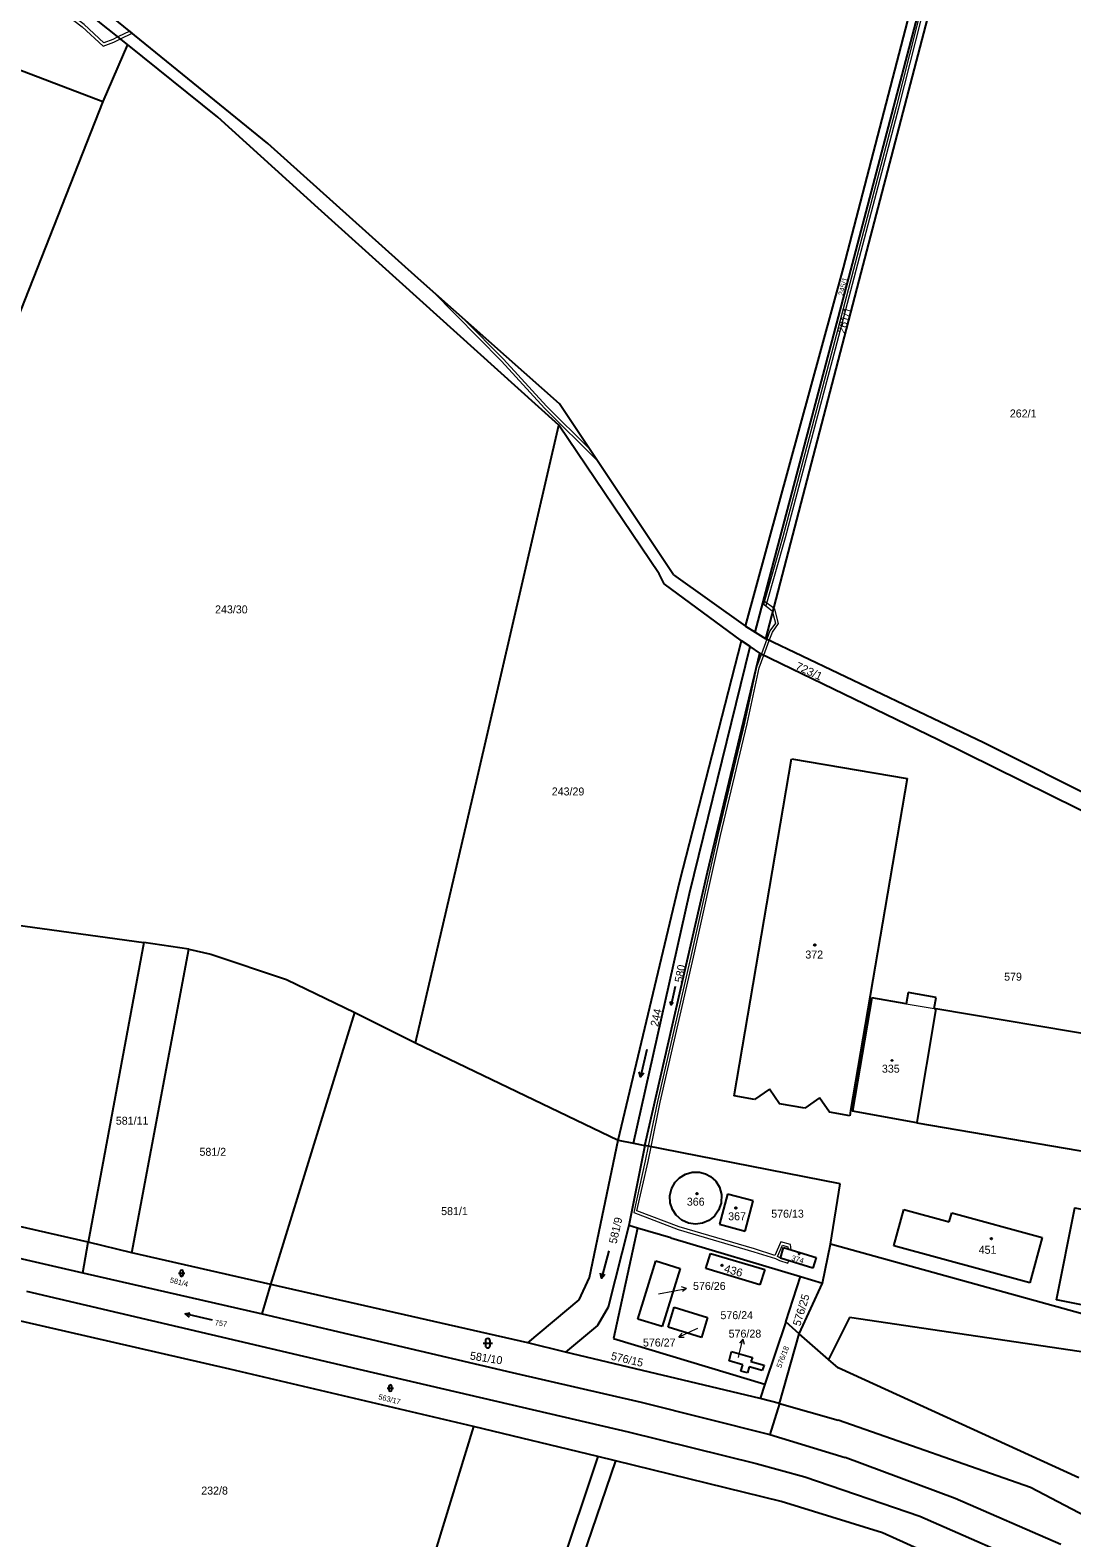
# Model space of a CAD drawing. Extents: x -701211 to -698780, y -1014269 to -1012378.
# Drawn here: x -700673.2 to -700450.9, y -1013128.7 to -1012806.8 of the extents above; entities that cross this region are included whole.
import ezdxf
from ezdxf.enums import TextEntityAlignment as Align

# ---------------------------------------------------------------- set-up
doc = ezdxf.new("R2010")
doc.units = 0
doc.header["$LTSCALE"] = 0.68
for name, color, linetype, lineweight in [('1', 7, 'Continuous', 25), ('13', 7, 'Continuous', 13), ('3', 7, 'Continuous', 25), ('4', 7, 'Continuous', 13), ('5', 7, 'Continuous', 25), ('7', 7, 'Continuous', 13)]:
    doc.layers.add(name, color=color, linetype=linetype, lineweight=lineweight)
doc.layers.add('2', color=7, linetype='Continuous')

msp = doc.modelspace()

# ---------------------------------------------------------------- linework, layer by layer
at = {"layer": '1'}
for p, q in [((-700622.44, -1012831.04), (-700702.34, -1012766.06)), ((-700652.41, -1012809.92), (-700687.54, -1012781.89)), ((-700499.64, -1012857.57), (-700481.54, -1012787.98)), ((-700498.02, -1012858.1), (-700479.93, -1012788.89)), ((-700495.87, -1012858.64), (-700477.87, -1012789.88)), ((-700697.86, -1012806.86), (-700657.67, -1012822.05)), ((-700652.41, -1012809.92), (-700657.67, -1012822.05)), ((-700633.13, -1012825.41), (-700652.41, -1012809.92)), ((-700657.67, -1012822.05), (-700687.77, -1012898.43)), ((-700611.7, -1012844.88), (-700633.13, -1012825.41)), ((-700590.4, -1012859.87), (-700622.44, -1012831.04)), ((-700560.37, -1012891.19), (-700611.7, -1012844.88)), ((-700520.53, -1012934.08), (-700499.64, -1012857.57)), ((-700560.22, -1012886.65), (-700590.4, -1012859.87)), ((-700518.46, -1012935.34), (-700498.02, -1012858.1)), ((-700516.21, -1012936.78), (-700495.87, -1012858.64)), ((-700535.88, -1012923.12), (-700560.22, -1012886.65)), ((-700577.73, -1012966.25), (-700560.37, -1012891.19)), ((-700538.96, -1012922.88), (-700560.37, -1012891.19)), ((-700537.87, -1012925.04), (-700538.96, -1012922.88)), ((-700521.37, -1012937.22), (-700537.87, -1012925.04)), ((-700535.88, -1012923.12), (-700520.53, -1012934.08)), ((-700520.53, -1012934.08), (-700518.46, -1012935.34)), ((-700534.52, -1012988.49), (-700521.37, -1012937.22)), ((-700519.57, -1012938.42), (-700521.37, -1012937.22)), ((-700518.46, -1012935.34), (-700516.21, -1012936.78)), ((-700469.7, -1012958.97), (-700516.21, -1012936.78)), ((-700532.45, -1012991.13), (-700519.57, -1012938.42)), ((-700528.62, -1012986.56), (-700517.48, -1012939.82)), ((-700517.48, -1012939.82), (-700519.57, -1012938.42)), ((-700517.48, -1012939.82), (-700479.4, -1012958.27)), ((-700479.4, -1012958.27), (-700427.03, -1012984.21)), ((-700428.46, -1012979.68), (-700469.7, -1012958.97)), ((-700522.98, -1013034.35), (-700510.7, -1012962.37)), ((-700510.7, -1012962.37), (-700486, -1012966.57)), ((-700590.97, -1013023.02), (-700577.73, -1012966.25)), ((-700486, -1012966.57), (-700498.1, -1013037.53)), ((-700542.04, -1013044.92), (-700528.62, -1012986.56)), ((-700547.67, -1013043.81), (-700534.52, -1012988.49)), ((-700544.4, -1013044.45), (-700532.45, -1012991.13)), ((-700692.69, -1012995.55), (-700648.95, -1013001.61)), ((-700648.95, -1013001.61), (-700660.84, -1013065.55)), ((-700639.36, -1013003.05), (-700648.95, -1013001.61)), ((-700651.47, -1013067.82), (-700639.36, -1013003.05)), ((-700639.36, -1013003.05), (-700634.65, -1013004.08)), ((-700634.65, -1013004.08), (-700618.51, -1013009.47)), ((-700618.51, -1013009.47), (-700603.89, -1013016.56)), ((-700485.8, -1013012.27), (-700486.22, -1013014.67)), ((-700479.84, -1013013.31), (-700485.8, -1013012.27)), ((-700493.58, -1013013.38), (-700497.73, -1013037.59)), ((-700486.22, -1013014.67), (-700493.58, -1013013.38)), ((-700480.26, -1013015.71), (-700479.84, -1013013.31)), ((-700621.84, -1013074.57), (-700603.89, -1013016.56)), ((-700603.89, -1013016.56), (-700590.97, -1013023.02)), ((-700479.89, -1013015.78), (-700483.97, -1013039.94)), ((-700480.26, -1013015.71), (-700479.89, -1013015.78)), ((-700399.2, -1013029.36), (-700479.89, -1013015.78)), ((-700590.97, -1013023.02), (-700547.67, -1013043.81)), ((-700518.61, -1013035.11), (-700522.98, -1013034.35)), ((-700515.38, -1013032.92), (-700518.61, -1013035.11)), ((-700513.26, -1013036.05), (-700515.38, -1013032.92)), ((-700504.77, -1013034.75), (-700507.9, -1013036.94)), ((-700502.61, -1013037.82), (-700504.77, -1013034.75)), ((-700507.9, -1013036.94), (-700513.26, -1013036.05)), ((-700498.28, -1013038.57), (-700502.61, -1013037.82)), ((-700498.1, -1013037.53), (-700498.28, -1013038.57)), ((-700483.99, -1013040.06), (-700497.73, -1013037.59)), ((-700483.97, -1013039.94), (-700483.99, -1013040.06)), ((-700483.99, -1013040.06), (-700371.11, -1013059.44)), ((-700553.8, -1013073.09), (-700547.67, -1013043.81)), ((-700547.67, -1013043.81), (-700544.4, -1013044.45)), ((-700544.4, -1013044.45), (-700542.04, -1013044.92)), ((-700542.04, -1013044.92), (-700545.4, -1013062.04)), ((-700500.35, -1013053.1), (-700542.04, -1013044.92)), ((-700534.63, -1013051.82), (-700533.33, -1013051.03)), ((-700533.33, -1013051.03), (-700531.88, -1013050.64)), ((-700531.88, -1013050.64), (-700530.33, -1013050.65)), ((-700530.33, -1013050.65), (-700529.06, -1013050.98)), ((-700529.06, -1013050.98), (-700528.01, -1013051.55)), ((-700660.84, -1013065.55), (-700710.55, -1013054.2)), ((-700536.65, -1013055.65), (-700536.32, -1013054.16)), ((-700536.32, -1013054.16), (-700535.55, -1013052.74)), ((-700535.55, -1013052.74), (-700534.63, -1013051.82)), ((-700528.01, -1013051.55), (-700526.89, -1013052.56)), ((-700526.89, -1013052.56), (-700526.09, -1013053.83)), ((-700526.09, -1013053.83), (-700525.64, -1013055.39)), ((-700502.4, -1013066), (-700500.35, -1013053.1)), ((-700536.58, -1013057.15), (-700536.65, -1013055.65)), ((-700536.09, -1013058.61), (-700536.58, -1013057.15)), ((-700525.69, -1013057.23), (-700526.26, -1013058.76)), ((-700524.4, -1013055.29), (-700526.1, -1013061.74)), ((-700525.64, -1013055.39), (-700525.69, -1013057.23)), ((-700518.92, -1013056.74), (-700524.4, -1013055.29)), ((-700520.63, -1013063.19), (-700518.92, -1013056.74)), ((-700712.2, -1013060.43), (-700661.94, -1013072.14)), ((-700535.3, -1013059.8), (-700536.09, -1013058.61)), ((-700534.11, -1013060.85), (-700535.3, -1013059.8)), ((-700527.15, -1013059.98), (-700528.36, -1013060.93)), ((-700526.26, -1013058.76), (-700527.15, -1013059.98)), ((-700488.86, -1013066.31), (-700486.75, -1013058.59)), ((-700486.75, -1013058.59), (-700477.06, -1013061.24)), ((-700477.06, -1013061.24), (-700476.53, -1013059.31)), ((-700476.53, -1013059.31), (-700457.19, -1013064.59)), ((-700545.4, -1013062.04), (-700549.83, -1013079.41)), ((-700543.6, -1013062.57), (-700548.68, -1013086.12)), ((-700543.6, -1013062.57), (-700545.4, -1013062.04)), ((-700536.49, -1013064.66), (-700543.6, -1013062.57)), ((-700532.69, -1013061.5), (-700534.11, -1013060.85)), ((-700531.2, -1013061.7), (-700532.69, -1013061.5)), ((-700529.69, -1013061.52), (-700531.2, -1013061.7)), ((-700528.36, -1013060.93), (-700529.69, -1013061.52)), ((-700526.1, -1013061.74), (-700520.63, -1013063.19)), ((-700661.94, -1013072.14), (-700660.84, -1013065.55)), ((-700651.47, -1013067.82), (-700660.84, -1013065.55)), ((-700536.49, -1013064.66), (-700508.83, -1013072.9)), ((-700513.08, -1013068.96), (-700512.4, -1013066.7)), ((-700512.4, -1013066.7), (-700505.47, -1013068.83)), ((-700504.13, -1013074.29), (-700502.4, -1013066)), ((-700433.6, -1013085.05), (-700502.4, -1013066)), ((-700459.83, -1013074.24), (-700488.86, -1013066.31)), ((-700457.19, -1013064.59), (-700459.83, -1013074.24)), ((-700621.84, -1013074.57), (-700651.47, -1013067.82)), ((-700543.49, -1013081.97), (-700539.68, -1013069.54)), ((-700539.68, -1013069.54), (-700534.47, -1013071.18)), ((-700528.98, -1013071.15), (-700527.98, -1013067.95)), ((-700527.98, -1013067.95), (-700516.44, -1013071.41)), ((-700506.16, -1013071.08), (-700513.08, -1013068.96)), ((-700505.47, -1013068.83), (-700506.16, -1013071.08)), ((-700661.94, -1013072.14), (-700623.66, -1013080.89)), ((-700556.05, -1013077.86), (-700553.8, -1013073.09)), ((-700534.47, -1013071.18), (-700538.3, -1013083.56)), ((-700517.46, -1013074.64), (-700528.98, -1013071.15)), ((-700516.44, -1013071.41), (-700517.46, -1013074.64)), ((-700511.93, -1013082.57), (-700508.83, -1013072.9)), ((-700508.83, -1013072.9), (-700504.13, -1013074.29)), ((-700673.98, -1013076.04), (-700602.11, -1013092.88)), ((-700623.66, -1013080.89), (-700621.84, -1013074.57)), ((-700566.95, -1013087.06), (-700621.84, -1013074.57)), ((-700509.05, -1013085.11), (-700504.13, -1013074.29)), ((-700630.58, -1013092.65), (-700687.43, -1013079.64)), ((-700566.95, -1013087.06), (-700556.05, -1013077.86)), ((-700549.83, -1013079.41), (-700552.08, -1013083.37)), ((-700537.07, -1013083.72), (-700535.75, -1013079.46)), ((-700535.75, -1013079.46), (-700528.66, -1013081.65)), ((-700435.53, -1013081.61), (-700454.16, -1013077.88)), ((-700623.66, -1013080.89), (-700570.33, -1013093.41)), ((-700538.3, -1013083.56), (-700543.49, -1013081.97)), ((-700528.66, -1013081.65), (-700529.95, -1013085.93)), ((-700511.93, -1013082.57), (-700516.39, -1013095.84)), ((-700509.05, -1013085.11), (-700511.93, -1013082.57)), ((-700498.31, -1013081.64), (-700502.84, -1013090.59)), ((-700397.42, -1013096.6), (-700498.31, -1013081.64)), ((-700552.08, -1013083.37), (-700558.93, -1013089.04)), ((-700548.68, -1013086.12), (-700516.39, -1013095.84)), ((-700529.95, -1013085.93), (-700537.07, -1013083.72)), ((-700513.26, -1013100.03), (-700509.05, -1013085.11)), ((-700502.84, -1013090.59), (-700509.05, -1013085.11)), ((-700558.93, -1013089.04), (-700566.95, -1013087.06)), ((-700517.43, -1013098.94), (-700558.93, -1013089.04)), ((-700524.03, -1013090.86), (-700523.49, -1013088.87)), ((-700523.49, -1013088.87), (-700519.05, -1013090.21)), ((-700578.59, -1013104.88), (-700630.58, -1013092.65)), ((-700602.11, -1013092.88), (-700545.54, -1013106.04)), ((-700521.11, -1013091.72), (-700524.03, -1013090.86)), ((-700521.5, -1013093.07), (-700521.11, -1013091.72)), ((-700519.76, -1013092.15), (-700520.14, -1013093.46)), ((-700516.95, -1013092.95), (-700519.76, -1013092.15)), ((-700519.05, -1013090.21), (-700519.36, -1013091.05)), ((-700519.36, -1013091.05), (-700516.53, -1013091.82)), ((-700516.53, -1013091.82), (-700516.95, -1013092.95)), ((-700500.79, -1013092.4), (-700502.84, -1013090.59)), ((-700449.41, -1013115.87), (-700500.79, -1013092.4)), ((-700570.33, -1013093.41), (-700542.77, -1013099.72)), ((-700520.14, -1013093.46), (-700521.5, -1013093.07)), ((-700516.39, -1013095.84), (-700517.43, -1013098.94)), ((-700513.26, -1013100.03), (-700517.43, -1013098.94)), ((-700542.77, -1013099.72), (-700515.35, -1013106.59)), ((-700513.26, -1013100.03), (-700515.35, -1013106.59)), ((-700513.26, -1013100.03), (-700500.76, -1013103.57)), ((-700578.59, -1013104.88), (-700596.57, -1013163.73)), ((-700552.02, -1013111.29), (-700578.59, -1013104.88)), ((-700459.72, -1013117.93), (-700500.76, -1013103.57)), ((-700545.54, -1013106.04), (-700518.26, -1013112.8)), ((-700515.35, -1013106.59), (-700499.28, -1013111.56)), ((-700552.02, -1013111.29), (-700572.29, -1013171.96)), ((-700548.28, -1013112.21), (-700552.02, -1013111.29)), ((-700475.81, -1013120.25), (-700499.28, -1013111.56)), ((-700548.28, -1013112.21), (-700569.02, -1013173.07)), ((-700512.91, -1013120.93), (-700548.28, -1013112.21)), ((-700518.26, -1013112.8), (-700507.9, -1013115.68)), ((-700507.9, -1013115.68), (-700483.31, -1013124.06)), ((-700438.17, -1013129.27), (-700459.72, -1013117.93)), ((-700491.3, -1013127.59), (-700512.91, -1013120.93)), ((-700453.22, -1013130.1), (-700475.81, -1013120.25)), ((-700483.31, -1013124.06), (-700452.68, -1013137.47)), ((-700455.23, -1013143.86), (-700491.3, -1013127.59))]:
    msp.add_line(p, q, dxfattribs=at)
msp.add_lwpolyline([(-700454.16, -1013077.88), (-700450.28, -1013058.22), (-700431.64, -1013061.95)], dxfattribs=at)
at = {"layer": '13'}
for points in [[(-700662.06, -1012806.12), (-700657.62, -1012810.26), (-700655.32, -1012809.41), (-700653.93, -1012808.71), (-700651.44, -1012807.46), (-700651.95, -1012807.04), (-700654.45, -1012808.3), (-700655.56, -1012808.85), (-700657.48, -1012809.56), (-700661.68, -1012805.66), (-700680.31, -1012791.53), (-700686.61, -1012792.57), (-700692.01, -1012793.88), (-700692.4, -1012793.66), (-700692.64, -1012794.22), (-700692.09, -1012794.52), (-700686.49, -1012793.15), (-700680.47, -1012792.17)], [(-700552.13, -1012898.77), (-700553.83, -1012896.23), (-700562.97, -1012887.1), (-700572.19, -1012877.06), (-700580.5, -1012868.65), (-700587.35, -1012862.58), (-700572.63, -1012877.48), (-700563.41, -1012887.52)], [(-700515.46, -1012937.14), (-700514.8, -1012935.37), (-700513.48, -1012933.52), (-700514.3, -1012930.42), (-700514.51, -1012930.26), (-700516.68, -1012928.63), (-700516.85, -1012929.26), (-700514.82, -1012930.78), (-700514.74, -1012931.11), (-700514.14, -1012933.4), (-700515.34, -1012935.09), (-700516, -1012936.88)], [(-700515.46, -1012937.14), (-700516, -1012936.88), (-700517.15, -1012939.98), (-700516.63, -1012940.23)], [(-700517.15, -1012939.98), (-700518.19, -1012942.79), (-700520.77, -1012954.77), (-700526.43, -1012978.62), (-700532.18, -1013004.56), (-700539.33, -1013035.54), (-700541.27, -1013045.07), (-700541.91, -1013048.21), (-700544.39, -1013059.25), (-700534.9, -1013062.84), (-700518.76, -1013067.6), (-700514.16, -1013069.08), (-700513.28, -1013069.47), (-700511.5, -1013070.03), (-700511.32, -1013069.5), (-700513.08, -1013068.96), (-700513.69, -1013068.65), (-700512.66, -1013066.21), (-700511.48, -1013066.55), (-700511.4, -1013067.01), (-700510.77, -1013067.2), (-700510.94, -1013066.07), (-700513, -1013065.49), (-700514.24, -1013068.42), (-700518.58, -1013067.02), (-700534.7, -1013062.28), (-700543.7, -1013058.87), (-700541.33, -1013048.33), (-700540.69, -1013045.19), (-700538.75, -1013035.66), (-700531.6, -1013004.7), (-700525.85, -1012978.76), (-700520.2, -1012954.95), (-700517.64, -1012942.94), (-700516.63, -1012940.23)]]:
    msp.add_lwpolyline(points, close=True, dxfattribs=at)
msp.add_lwpolyline([(-700481.19, -1012794.86), (-700488.4, -1012823.29), (-700501.91, -1012874.71), (-700512.57, -1012914.97), (-700516.68, -1012929.48), (-700516.1, -1012929.64), (-700511.99, -1012915.13), (-700501.33, -1012874.87), (-700487.82, -1012823.45), (-700480.61, -1012795.04)], dxfattribs=at)
at = {"layer": '3'}
for p, q in [((-700536.41, -1013014.898), (-700536.59, -1013014.185)), ((-700542.927, -1013030.258), (-700543.196, -1013029.193)), ((-700641.511, -1013072.211), (-700640.169, -1013072.211)), ((-700641.175, -1013071.875), (-700641.175, -1013072.546)), ((-700640.505, -1013072.546), (-700640.505, -1013071.875)), ((-700551.269, -1013073.222), (-700551.501, -1013072.148)), ((-700640.088, -1013080.893), (-700639.023, -1013080.624)), ((-700576.531, -1013087.141), (-700574.529, -1013087.141)), ((-700576.031, -1013086.641), (-700576.031, -1013087.642)), ((-700575.029, -1013087.642), (-700575.029, -1013086.641)), ((-700597.011, -1013096.701), (-700595.669, -1013096.701)), ((-700596.675, -1013096.365), (-700596.675, -1013097.036)), ((-700596.005, -1013097.036), (-700596.005, -1013096.365))]:
    msp.add_line(p, q, dxfattribs=at)
for points in [[(-700535.506, -1013010.981), (-700536.41, -1013014.898), (-700535.936, -1013014.336)], [(-700541.577, -1013024.412), (-700542.927, -1013030.258), (-700542.219, -1013029.419)], [(-700549.716, -1013067.427), (-700551.269, -1013073.222), (-700550.532, -1013072.408)], [(-700634.242, -1013082.243), (-700640.088, -1013080.893), (-700639.249, -1013081.601)]]:
    msp.add_lwpolyline(points, dxfattribs=at)
for centre, radius, start, end in [((-700640.84, -1013071.8756), 0.335, 0, 180), ((-700640.84, -1013072.5456), 0.335, 180, 359.98789), ((-700575.53, -1013086.6409), 0.5, 0, 180), ((-700575.53, -1013087.6409), 0.5, 180, 359.98789), ((-700596.34, -1013096.3656), 0.335, 0, 180), ((-700596.34, -1013097.0356), 0.335, 180, 359.98789)]:
    msp.add_arc(centre, radius, start, end, dxfattribs=at)
at = {"layer": '4'}
msp.add_line((-700486.22, -1013014.67), (-700480.26, -1013015.71), dxfattribs=at)
at = {"layer": '5'}
for centre, radius in [((-700505.7468, -1013002.1292), 0.175), ((-700489.2646, -1013026.7694), 0.1172), ((-700530.8868, -1013055.1992), 0.175), ((-700522.5968, -1013058.2592), 0.175), ((-700468.0668, -1013064.8192), 0.175), ((-700525.5468, -1013070.4892), 0.175), ((-700509.0746, -1013068.0494), 0.1172)]:
    msp.add_circle(centre, radius, dxfattribs=at)
at = {"layer": '7'}
for p, q in [((-700533.114, -1013075.427), (-700534.193, -1013075.127)), ((-700534.77, -1013085.838), (-700533.651, -1013085.869)), ((-700521.074, -1013086.238), (-700521.802, -1013087.089))]:
    msp.add_line(p, q, dxfattribs=at)
for points in [[(-700539.11, -1013076.59), (-700536.06, -1013076), (-700533.114, -1013075.427), (-700534.002, -1013076.11)], [(-700530.79, -1013083.99), (-700532.05, -1013084.57), (-700534.77, -1013085.838), (-700534.074, -1013084.961)], [(-700522.06, -1013090.15), (-700521.8, -1013089.15), (-700521.074, -1013086.238), (-700520.83, -1013087.331)]]:
    msp.add_lwpolyline(points, dxfattribs=at)

# ---------------------------------------------------------------- texts
at = {"layer": '2'}
for s, height, rotation, p in [('245/1', 1.14, 75, (-700499.1736, -1012861.7175)), ('261/1', 1.7, 75, (-700498.5791, -1012868.998)), ('580', 1.7, 79, (-700533.6661, -1013008.3882)), ('244', 1.7, 78, (-700538.7947, -1013017.7972)), ('581/9', 1.7, 77, (-700547.4225, -1013063.2482)), ('581/4', 1.14, 346, (-700641.5484, -1013074.6336)), ('757', 1.14, 351, (-700632.5482, -1013083.4486)), ('581/10', 1.7, 351, (-700575.9885, -1013091.13)), ('576/18', 1.14, 69, (-700512.073, -1013090.2678)), ('563/17', 1.14, 346, (-700596.6284, -1013099.6538))]:
    msp.add_text(s, height=height, rotation=rotation, dxfattribs=at).set_placement(p, align=Align.CENTER)
for s, p in [('262/1', (-700461.28, -1012889.525)), ('243/30', (-700630.25, -1012931.345)), ('243/29', (-700558.4, -1012970.205)), ('581/11', (-700651.43, -1013040.485)), ('581/2', (-700634.21, -1013047.125)), ('581/1', (-700582.64, -1013059.785)), ('576/26', (-700528.25, -1013075.755)), ('576/27', (-700538.94, -1013087.835)), ('576/28', (-700520.65, -1013085.935)), ('232/8', (-700633.83, -1013119.435))]:
    msp.add_text(s, height=1.7, dxfattribs=at).set_placement(p, align=Align.CENTER)
at = {"layer": '2', "width": 1.05}
for s, rotation, p in [('723/1', 335, (-700510.039, -1012943.175)), ('436', 344, (-700525.247, -1013071.918))]:
    msp.add_text(s, height=1.7, rotation=rotation, dxfattribs=at).set_placement(p)
at = {"layer": '2'}
for s, p in [('372', (-700507.76, -1013005.015)), ('579', (-700465.34, -1013009.745)), ('335', (-700491.42, -1013029.385)), ('366', (-700533.05, -1013057.775)), ('367', (-700524.23, -1013060.885)), ('576/13', (-700515.04, -1013060.335)), ('451', (-700470.77, -1013068.045)), ('576/24', (-700525.88, -1013081.995))]:
    msp.add_text(s, height=1.7, dxfattribs=at).set_placement(p)
at = {"layer": '2', "width": 1.05}
msp.add_text('374', height=1.14, rotation=344, dxfattribs=at).set_placement((-700509.5481, -1013069.7764), align=Align.CENTER)
at = {"layer": '2'}
for s, rotation, p in [('576/25', 73, (-700508.863, -1013083.614)), ('576/15', 347, (-700549.355, -1013090.624))]:
    msp.add_text(s, height=1.7, rotation=rotation, dxfattribs=at).set_placement(p)

doc.saveas('drawing.dxf')
